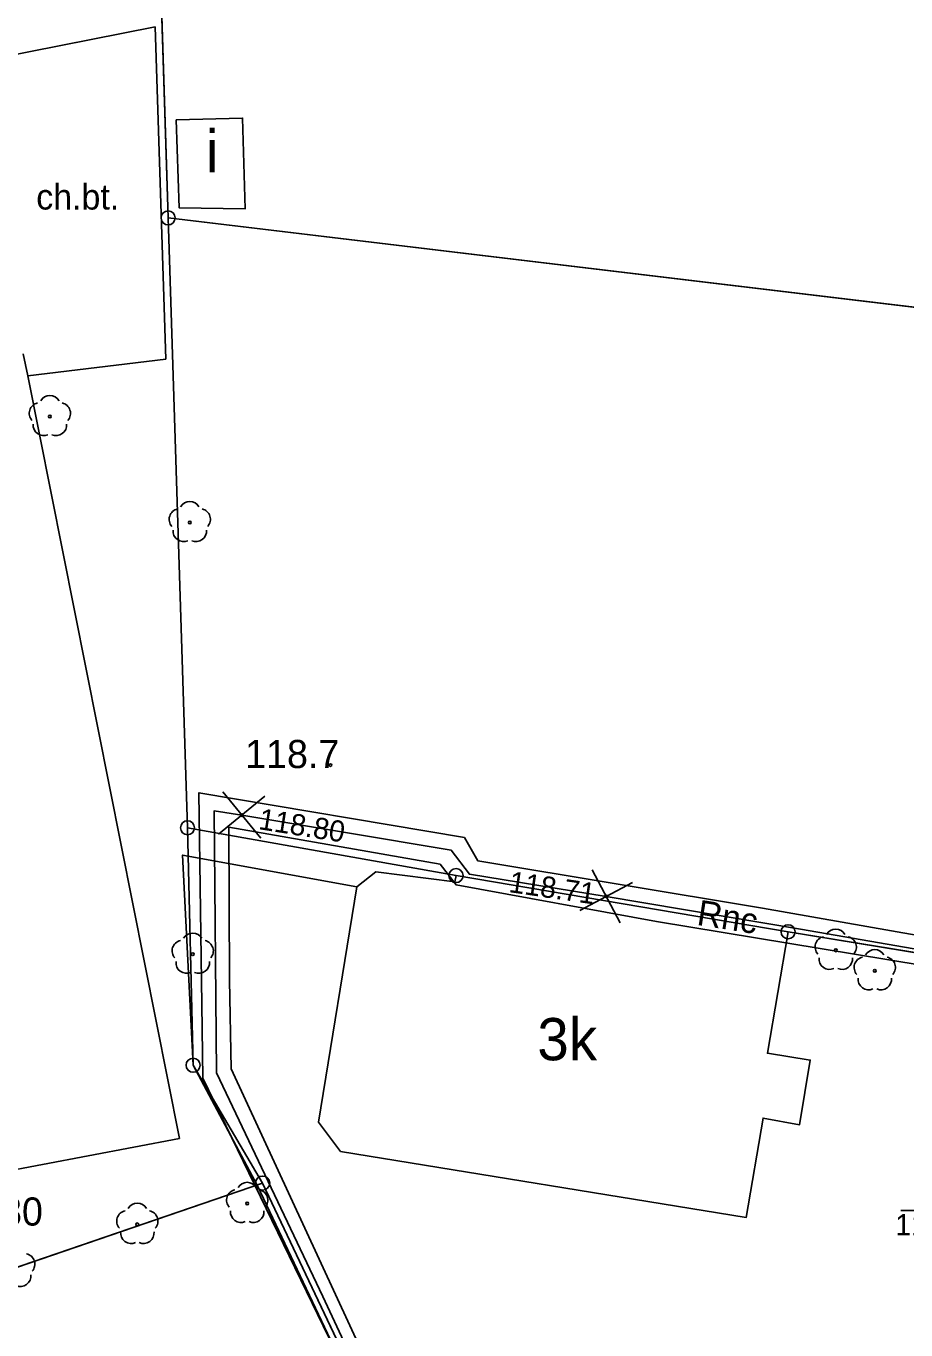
# Model space of a CAD drawing. Extents: x 6434771 to 6436222, y 5663454 to 5664782.
# Drawn here: x 6435047.3 to 6435078.53, y 5664226.99 to 5664273.25 of the extents above; entities that cross this region are included whole.
import ezdxf

# ---------------------------------------------------------------- set-up
doc = ezdxf.new("R2010")
doc.units = 0
for name, color, linetype in [('Warstwa 1', 7, 'Continuous'), ('Warstwa 10', 7, 'Continuous'), ('Warstwa 11', 7, 'Continuous'), ('Warstwa 13', 7, 'Continuous'), ('Warstwa 14', 7, 'Continuous'), ('Warstwa 19', 7, 'Continuous'), ('Warstwa 2', 7, 'Continuous'), ('Warstwa 25', 7, 'Continuous'), ('Warstwa 3', 7, 'Continuous'), ('Warstwa 6', 7, 'Continuous'), ('Warstwa 7', 7, 'Continuous'), ('Warstwa 8', 7, 'Continuous'), ('Warstwa 9', 7, 'Continuous')]:
    doc.layers.add(name, color=color, linetype=linetype)

msp = doc.modelspace()

# ---------------------------------------------------------------- linework, layer by layer
at = {"layer": 'Warstwa 1'}
for p, q in [((6435051.747, 5664285.303), (6435052.339, 5664266.444)), ((6435051.747, 5664285.303), (6435052.339, 5664266.444)), ((6435052.339, 5664266.444), (6435053.027, 5664244.803)), ((6435052.339, 5664266.444), (6435098.097, 5664260.969)), ((6435052.339, 5664266.444), (6435098.097, 5664260.969)), ((6435052.339, 5664266.444), (6435053.027, 5664244.803)), ((6435053.027, 5664244.803), (6435062.557, 5664243.107)), ((6435053.027, 5664244.803), (6435053.225, 5664236.38)), ((6435053.027, 5664244.803), (6435053.225, 5664236.38)), ((6435053.027, 5664244.803), (6435062.557, 5664243.107)), ((6435062.557, 5664243.107), (6435074.344, 5664241.114)), ((6435062.557, 5664243.107), (6435074.344, 5664241.114)), ((6435074.344, 5664241.114), (6435131.675, 5664231.699)), ((6435074.344, 5664241.114), (6435131.675, 5664231.699)), ((6435053.225, 5664236.38), (6435055.694, 5664232.199)), ((6435053.225, 5664236.38), (6435055.694, 5664232.199)), ((6435023.267, 5664221.091), (6435055.694, 5664232.199)), ((6435023.267, 5664221.091), (6435055.694, 5664232.199)), ((6435055.694, 5664232.199), (6435063.671, 5664215.371)), ((6435055.694, 5664232.199), (6435063.671, 5664215.371))]:
    msp.add_line(p, q, dxfattribs=at)
for points in [[(6435052.621, 5664269.921), (6435054.982, 5664269.982), (6435055.073, 5664266.761), (6435052.733, 5664266.799)], [(6435074.344, 5664241.114), (6435073.612, 5664236.803), (6435075.129, 5664236.564), (6435074.751, 5664234.269), (6435073.454, 5664234.504), (6435072.861, 5664230.981), (6435058.458, 5664233.316), (6435057.671, 5664234.355), (6435059.032, 5664242.71), (6435059.709, 5664243.242), (6435062.515, 5664242.888), (6435062.557, 5664243.107)]]:
    msp.add_lwpolyline(points, close=True, dxfattribs=at)
at = {"layer": 'Warstwa 10'}
for centre in [(6435052.339, 5664266.444), (6435053.027, 5664244.803), (6435062.557, 5664243.107), (6435074.344, 5664241.114), (6435053.225, 5664236.38), (6435055.694, 5664232.199)]:
    msp.add_circle(centre, 0.25, dxfattribs=at)
at = {"layer": 'Warstwa 11'}
for centre in [(6435048.143, 5664259.394), (6435053.108, 5664255.633), (6435076.035, 5664240.457), (6435053.213, 5664240.32), (6435077.42, 5664239.732), (6435055.146, 5664231.476), (6435051.246, 5664230.733)]:
    msp.add_circle(centre, 0.05, dxfattribs=at)
for centre, start, end in [((6435048.143, 5664259.769), 30.1471, 149.8529), ((6435047.786, 5664259.51), 102.1471, 221.8529), ((6435048.5, 5664259.51), 318.1471, 77.8529), ((6435047.923, 5664259.091), 174.1471, 293.8529), ((6435048.363, 5664259.091), 246.1471, 5.8529), ((6435053.108, 5664256.008), 30.1471, 149.8529), ((6435052.751, 5664255.749), 102.1471, 221.8529), ((6435053.465, 5664255.749), 318.1471, 77.8529), ((6435052.888, 5664255.33), 174.1471, 293.8529), ((6435053.328, 5664255.33), 246.1471, 5.8529), ((6435053.213, 5664240.695), 30.1471, 149.8529), ((6435075.678, 5664240.573), 102.1471, 221.8529), ((6435076.035, 5664240.832), 30.1471, 149.8529), ((6435076.392, 5664240.573), 318.1471, 77.8529), ((6435052.856, 5664240.436), 102.1471, 221.8529), ((6435053.57, 5664240.436), 318.1471, 77.8529), ((6435077.42, 5664240.107), 30.1471, 149.8529), ((6435052.993, 5664240.017), 174.1471, 293.8529), ((6435053.433, 5664240.017), 246.1471, 5.8529), ((6435075.815, 5664240.154), 174.1471, 293.8529), ((6435076.255, 5664240.154), 246.1471, 5.8529), ((6435077.063, 5664239.848), 102.1471, 221.8529), ((6435077.777, 5664239.848), 318.1471, 77.8529), ((6435077.2, 5664239.429), 174.1471, 293.8529), ((6435077.64, 5664239.429), 246.1471, 5.8529), ((6435055.146, 5664231.851), 30.1471, 149.8529), ((6435054.789, 5664231.592), 102.1471, 221.8529), ((6435055.503, 5664231.592), 318.1471, 77.8529), ((6435050.889, 5664230.849), 102.1471, 221.8529), ((6435051.246, 5664231.108), 30.1471, 149.8529), ((6435051.603, 5664230.849), 318.1471, 77.8529), ((6435054.926, 5664231.173), 174.1471, 293.8529), ((6435055.366, 5664231.173), 246.1471, 5.8529), ((6435051.026, 5664230.43), 174.1471, 293.8529), ((6435051.466, 5664230.43), 246.1471, 5.8529), ((6435047.234, 5664229.322), 318.1471, 77.8529), ((6435047.097, 5664228.903), 246.1471, 5.8529)]:
    msp.add_arc(centre, 0.375, start, end, dxfattribs=at)
at = {"layer": 'Warstwa 13'}
msp.add_circle((6435058.101, 5664247.029), 0.045, dxfattribs=at)
at = {"layer": 'Warstwa 14'}
msp.add_line((6435078.348, 5664231.223), (6435080.832, 5664231.223), dxfattribs=at)
for centre in [(6435054.952, 5664245.254), (6435067.888, 5664242.371)]:
    msp.add_circle(centre, 0.045, dxfattribs=at)
at = {"layer": 'Warstwa 19'}
for points in [[(6435055.625, 5664244.434), (6435054.279, 5664246.074)], [(6435054.132, 5664244.581), (6435055.772, 5664245.927)], [(6435068.384, 5664241.433), (6435067.392, 5664243.309)], [(6435066.95, 5664241.875), (6435068.826, 5664242.867)]]:
    msp.add_lwpolyline(points, dxfattribs=at)
at = {"layer": 'Warstwa 2'}
for points in [[(6435059.032, 5664242.71), (6435052.855, 5664243.835), (6435053.225, 5664236.38)], [(6435074.344, 5664241.114), (6435131.675, 5664231.699), (6435131.677, 5664231.029)], [(6435063.49, 5664215.285), (6435055.517, 5664232.105), (6435053.225, 5664236.38)]]:
    msp.add_lwpolyline(points, dxfattribs=at)
at = {"layer": 'Warstwa 6'}
for points in [[(6435098.097, 5664260.969), (6435100.567, 5664260.959), (6435115.929, 5664261.053), (6435131.401, 5664261.136), (6435131.298, 5664276.59), (6435129.994, 5664277.916), (6435129.993, 5664280.316), (6435131.337, 5664281.49), (6435131.289, 5664285.721), (6435051.747, 5664285.303), (6435052.339, 5664266.444)], [(6435052.339, 5664266.444), (6435053.027, 5664244.803), (6435062.557, 5664243.107), (6435074.344, 5664241.114), (6435131.675, 5664231.699), (6435131.558, 5664235.271), (6435130.234, 5664236.567), (6435130.192, 5664238.928), (6435131.518, 5664240.222), (6435131.401, 5664261.136), (6435115.929, 5664261.053), (6435100.567, 5664260.959), (6435098.097, 5664260.969)], [(6435087.866, 5664164.393), (6435105.652, 5664172.158), (6435106.188, 5664173.422), (6435107.483, 5664172.986), (6435125.272, 5664181.021), (6435125.504, 5664182.038), (6435126.513, 5664181.966), (6435127.545, 5664182.943), (6435128.478, 5664184.012), (6435129.7, 5664185.818), (6435130.827, 5664188.064), (6435131.547, 5664190.486), (6435131.777, 5664193.003), (6435131.675, 5664231.699), (6435074.344, 5664241.114), (6435062.557, 5664243.107), (6435053.027, 5664244.803), (6435053.225, 5664236.38), (6435055.694, 5664232.199), (6435063.671, 5664215.371), (6435069.553, 5664203.098), (6435081.442, 5664178.072)], [(6435037.535, 5664205.136), (6435063.671, 5664215.371), (6435055.694, 5664232.199), (6435023.267, 5664221.091), (6435031.857, 5664202.865)]]:
    msp.add_lwpolyline(points, close=True, dxfattribs=at)
msp.add_lwpolyline([(6435023.267, 5664221.091), (6435055.694, 5664232.199), (6435053.225, 5664236.38), (6435053.027, 5664244.803), (6435052.339, 5664266.444), (6435051.747, 5664285.303), (6435043.883, 5664284.998)], dxfattribs=at)
at = {"layer": 'Warstwa 7'}
for p, q in [((6435047.2, 5664261.625), (6435047.357, 5664260.835)), ((6435047.357, 5664260.835), (6435052.74, 5664233.777)), ((6435037.31, 5664230.864), (6435052.74, 5664233.777))]:
    msp.add_line(p, q, dxfattribs=at)
msp.add_lwpolyline([(6435094.203, 5664240.05), (6435094.043, 5664239.075), (6435089.412, 5664239.801), (6435086.453, 5664240.198), (6435086.171, 5664238.755), (6435069.668, 5664241.484), (6435062.561, 5664242.777), (6435061.992, 5664243.508), (6435054.492, 5664244.824), (6435054.523, 5664239.398), (6435054.582, 5664236.249), (6435060.896, 5664222.59), (6435059.817, 5664223.061), (6435057.255, 5664228.349), (6435053.57, 5664235.926), (6435053.53, 5664238.531), (6435053.431, 5664246.045), (6435062.857, 5664244.46), (6435063.328, 5664243.634), (6435073.439, 5664241.947), (6435085.422, 5664239.851), (6435085.657, 5664241.343), (6435090.243, 5664240.685)], close=True, dxfattribs=at)
at = {"layer": 'Warstwa 8'}
for p, q in [((6435047.2, 5664261.625), (6435047.357, 5664260.835)), ((6435047.357, 5664260.835), (6435052.74, 5664233.777)), ((6435037.31, 5664230.864), (6435052.74, 5664233.777))]:
    msp.add_line(p, q, dxfattribs=at)
msp.add_lwpolyline([(6435060.3, 5664222.875), (6435057.835, 5664228.179), (6435054.055, 5664236.114), (6435053.974, 5664245.41), (6435054.952, 5664245.254), (6435062.391, 5664244.006), (6435063.031, 5664243.156), (6435067.888, 5664242.371), (6435074.779, 5664241.205), (6435081.548, 5664240.037), (6435085.755, 5664239.339), (6435086.062, 5664240.733), (6435094.123, 5664239.563), (6435096.014, 5664239.559)], dxfattribs=at)
at = {"layer": 'Warstwa 9'}
for p, q in [((6435044.944, 5664271.853), (6435051.881, 5664273.22)), ((6435051.881, 5664273.22), (6435052.258, 5664261.434)), ((6435047.2, 5664261.625), (6435047.357, 5664260.835)), ((6435047.357, 5664260.835), (6435052.258, 5664261.434)), ((6435052.855, 5664243.835), (6435059.032, 5664242.71)), ((6435052.855, 5664243.835), (6435053.225, 5664236.38)), ((6435057.671, 5664234.355), (6435059.032, 5664242.71)), ((6435073.612, 5664236.803), (6435074.344, 5664241.114)), ((6435074.344, 5664241.114), (6435079.924, 5664240.198)), ((6435073.612, 5664236.803), (6435075.129, 5664236.564)), ((6435053.225, 5664236.38), (6435055.517, 5664232.105)), ((6435074.751, 5664234.269), (6435075.129, 5664236.564)), ((6435072.861, 5664230.981), (6435073.454, 5664234.504)), ((6435073.454, 5664234.504), (6435074.751, 5664234.269)), ((6435057.671, 5664234.355), (6435058.458, 5664233.316)), ((6435058.458, 5664233.316), (6435072.861, 5664230.981)), ((6435055.517, 5664232.105), (6435063.481, 5664215.305))]:
    msp.add_line(p, q, dxfattribs=at)

# ---------------------------------------------------------------- texts
at = {"layer": 'Warstwa 13'}
msp.add_text('118.7', height=1, dxfattribs=at).set_placement((6435055.07, 5664246.922))
at = {"layer": 'Warstwa 14'}
for s, rotation, p in [('118.80', 350.9939, (6435055.519, 5664244.759)), ('118.71', 351.7732, (6435064.405, 5664242.525))]:
    msp.add_text(s, height=0.75, rotation=rotation, dxfattribs=at).set_placement(p)
msp.add_text('115.80', height=0.75, dxfattribs=at).set_placement((6435078.152, 5664230.348))
at = {"layer": 'Warstwa 25'}
msp.add_text('117.80', height=1, dxfattribs=at).set_placement((6435043.805, 5664230.69))
at = {"layer": 'Warstwa 3'}
for s, p in [('i', (6435053.681, 5664268.06)), ('3k', (6435065.444, 5664236.555))]:
    msp.add_text(s, height=1.5, dxfattribs=at).set_placement(p)
at = {"layer": 'Warstwa 9'}
msp.add_text('ch.bt.', height=0.9, dxfattribs=at).set_placement((6435047.659, 5664266.739))
msp.add_text('Rnc', height=0.9, rotation=351.0971, dxfattribs=at).set_placement((6435071.074, 5664241.364))

doc.saveas('drawing.dxf')
